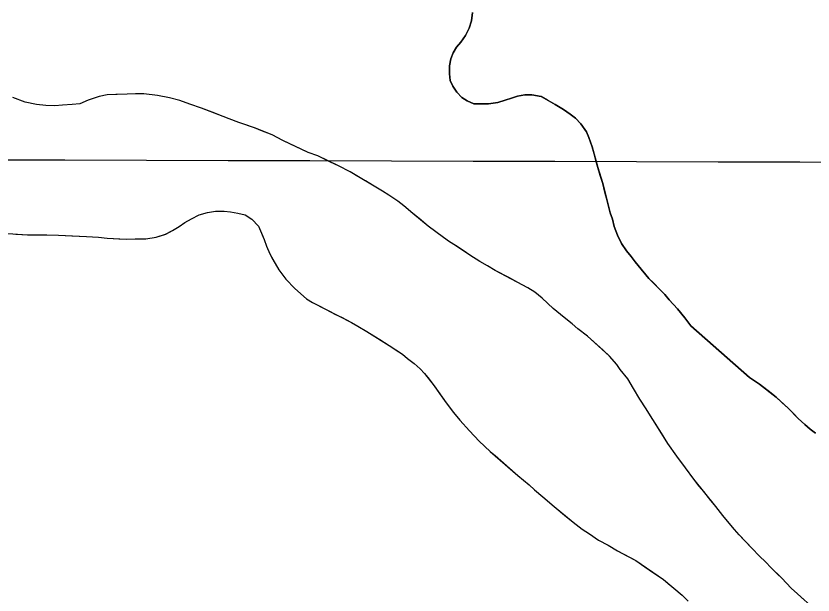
# Model space of a CAD drawing. Extents: x 3172297 to 3210190, y 958463 to 983887.
# Drawn here: x 3203905.3 to 3204302.8, y 969695.5 to 969984.6 of the extents above; entities that cross this region are included whole.
import ezdxf

# ---------------------------------------------------------------- set-up
doc = ezdxf.new("R2010")
doc.units = 0
for name, color, linetype in [('V-GRID-MAJR', 7, 'Continuous'), ('V-SITE-VEGE', 7, 'Continuous'), ('V-TOPO-SHOR', 7, 'Continuous')]:
    doc.layers.add(name, color=color, linetype=linetype)

msp = doc.modelspace()

# ---------------------------------------------------------------- linework, layer by layer
at = {"layer": 'V-GRID-MAJR'}
msp.add_spline([(3176557.23, 969982.7930000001), (3181771.021, 969968.005), (3186984.815, 969953.976), (3192198.611, 969940.7050000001), (3197412.4080000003, 969928.193), (3202626.207, 969916.438), (3207840.008, 969905.443), (3207840.009, 969905.443)], degree=3, dxfattribs=at)
at = {"layer": 'V-SITE-VEGE'}
for p, q in [((3204132.914, 969986.361), (3204132.492, 969982.1340000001)), ((3204132.492, 969982.1340000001), (3204131.313, 969978.5089999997)), ((3204131.313, 969978.5089999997), (3204129.531, 969974.876)), ((3204127.143, 969971.539), (3204124.898, 969968.961)), ((3204129.531, 969974.876), (3204127.143, 969971.539)), ((3204124.898, 969968.961), (3204123.2600000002, 969966.0829999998)), ((3204123.2600000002, 969966.0829999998), (3204122.074, 969963.21)), ((3204122.074, 969963.21), (3204121.499, 969959.585)), ((3204121.499, 969959.585), (3204121.525, 969955.6630000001)), ((3204121.525, 969955.6630000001), (3204121.853, 969952.3519999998)), ((3204121.853, 969952.3519999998), (3204123.08, 969949.495)), ((3204123.08, 969949.495), (3204125.2120000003, 969946.4940000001)), ((3203909.8910000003, 969941.5750000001), (3203903.659, 969943.9079999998)), ((3203946.8000000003, 969944.403), (3203941.33, 969942.536)), ((3203950.816, 969945.1630000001), (3203946.8000000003, 969944.403)), ((3203960.688, 969945.599), (3203950.816, 969945.1630000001)), ((3203969.097, 969945.661), (3203960.688, 969945.599)), ((3203975.867, 969944.797), (3203969.097, 969945.661)), ((3203981.909, 969943.7440000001), (3203975.867, 969944.797)), ((3203987.039, 969942.318), (3203981.909, 969943.7440000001)), ((3204125.2120000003, 969946.4940000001), (3204127.645, 969943.797)), ((3204127.645, 969943.797), (3204130.221, 969942.159)), ((3204152.376, 969943.525), (3204155.3850000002, 969944.6020000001)), ((3204155.3850000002, 969944.6020000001), (3204159, 969945.231)), ((3204159, 969945.231), (3204162.467, 969945.255)), ((3204162.467, 969945.255), (3204167.149, 969944.387)), ((3204167.149, 969944.387), (3204174.2630000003, 969940.365)), ((3203915.566, 969940.338), (3203909.8910000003, 969941.5750000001)), ((3203920.139, 969939.8219999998), (3203915.566, 969940.338)), ((3203924.7120000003, 969939.672), (3203920.139, 969939.8219999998)), ((3203928.548, 969940.066), (3203924.7120000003, 969939.6720000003)), ((3203933.302, 969940.283), (3203928.548, 969940.066)), ((3203937.1380000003, 969940.676), (3203933.302, 969940.283)), ((3203941.33, 969942.536), (3203937.1380000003, 969940.676)), ((3203991.987, 969940.524), (3203987.039, 969942.318)), ((3203997.853, 969938.556), (3203991.987, 969940.524)), ((3204130.221, 969942.159), (3204133.549, 969940.6740000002)), ((3204133.549, 969940.674), (3204140.936, 969940.7270000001)), ((3204140.936, 969940.7270000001), (3204145.606, 969941.3640000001)), ((3204145.606, 969941.3640000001), (3204149.216, 969942.5970000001)), ((3204149.216, 969942.5970000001), (3204152.376, 969943.525)), ((3204174.2630000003, 969940.365), (3204178.353, 969937.833)), ((3204008.67, 969934.43), (3203997.853, 969938.556)), ((3204178.353, 969937.833), (3204181.687, 969935.5969999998)), ((3204011.605, 969933.17), (3204008.67, 969934.43)), ((3204016.3710000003, 969931.3759999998), (3204011.605, 969933.17)), ((3204181.687, 969935.5969999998), (3204184.2660000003, 969933.5019999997)), ((3204184.2660000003, 969933.5019999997), (3204187.002, 969930.657)), ((3204024.253, 969928.691), (3204016.3710000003, 969931.3759999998)), ((3204033.054, 969925.2810000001), (3204024.253, 969928.691)), ((3204187.002, 969930.657), (3204189.744, 969926.756)), ((3204038.376, 969922.3960000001), (3204033.054, 969925.2810000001)), ((3204189.744, 969926.756), (3204190.971, 969923.9010000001)), ((3204190.971, 969923.9010000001), (3204192.662, 969919.238)), ((3204051.035, 969916.454), (3204038.376, 969922.3960000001)), ((3204055.801, 969914.6619999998), (3204051.035, 969916.454)), ((3204192.662, 969919.238), (3204195.454, 969908.8520000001)), ((3204066.076, 969909.7980000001), (3204055.801, 969914.6619999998)), ((3204071.947, 969906.7320000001), (3204066.076, 969909.7980000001)), ((3204195.454, 969908.8520000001), (3204197.924, 969900.8790000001)), ((3204088.108, 969897.158), (3204071.947, 969906.7320000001)), ((3204197.924, 969900.8790000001), (3204201.647, 969886.2789999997)), ((3204091.227, 969895.171), (3204088.108, 969897.158)), ((3204095.6380000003, 969892.095), (3204091.227, 969895.171)), ((3204098.7660000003, 969889.74), (3204095.6380000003, 969892.095)), ((3204103.179, 969885.9330000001), (3204098.7660000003, 969889.74)), ((3203992.782, 969883.3570000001), (3203996.573, 969885.204)), ((3203996.573, 969885.2039999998), (3204000.861, 969886.3899999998)), ((3204000.861, 969886.3899999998), (3204004.826, 969887.082)), ((3204004.826, 969887.082), (3204009.125, 969887.113)), ((3204009.125, 969887.113), (3204012.269, 969886.805)), ((3204012.269, 969886.805), (3204015.912, 969886.17)), ((3204015.912, 969886.17), (3204019.557, 969885.2039999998)), ((3204019.557, 969885.2039999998), (3204022.881, 969883.0779999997)), ((3204110.904, 969879.59), (3204103.179, 969885.9330000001)), ((3204201.647, 969886.2789999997), (3204202.7260000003, 969883.1189999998)), ((3203986.691, 969879.508), (3203989.489, 969881.513)), ((3203989.489, 969881.513), (3203992.782, 969883.3570000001)), ((3204022.881, 969883.0779999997), (3204026.211, 969879.6290000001)), ((3204202.7260000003, 969883.1189999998), (3204203.6580000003, 969879.508)), ((3203898.744, 969876.06), (3203910.987, 969875.322)), ((3203979.937, 969875.654), (3203983.4, 969877.4990000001)), ((3203983.4, 969877.4990000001), (3203986.691, 969879.508)), ((3204026.211, 969879.6290000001), (3204029.0700000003, 969873.037)), ((3204118.443, 969873.9770000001), (3204110.904, 969879.59)), ((3204203.6580000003, 969879.508), (3204205.196, 969875.1460000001)), ((3203910.987, 969875.322), (3203915.12, 969875.353)), ((3203915.12, 969875.353), (3203926.531, 969875.103)), ((3203926.531, 969875.103), (3203940.4250000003, 969874.544)), ((3203940.4250000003, 969874.544), (3203946.382, 969874.089)), ((3203946.382, 969874.089), (3203950.683, 969873.6240000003)), ((3203950.683, 969873.6240000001), (3203960.278, 969873.198)), ((3203960.278, 969873.198), (3203970.035, 969873.268)), ((3203970.035, 969873.268), (3203975.1550000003, 969874.132)), ((3203975.1550000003, 969874.132), (3203979.937, 969875.654)), ((3204029.0700000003, 969873.037), (3204030.252, 969869.5739999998)), ((3204121.566, 969871.806), (3204118.443, 969873.9770000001)), ((3204205.196, 969875.1460000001), (3204207.338, 969870.9400000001)), ((3204030.252, 969869.5739999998), (3204031.935, 969865.7810000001)), ((3204124.503, 969869.9990000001), (3204121.566, 969871.806)), ((3204131.671, 969865.115), (3204124.503, 969869.9990000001)), ((3204207.338, 969870.9400000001), (3204209.778, 969867.337)), ((3204031.935, 969865.7810000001), (3204036.292, 969857.875)), ((3204136.629, 969862.0430000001), (3204131.671, 969865.115)), ((3204209.778, 969867.337), (3204212.059, 969864.488)), ((3204212.059, 969864.488), (3204214.04, 969861.791)), ((3204140.484, 969859.876), (3204136.629, 969862.0430000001)), ((3204214.04, 969861.791), (3204220.886, 969853.546)), ((3204036.292, 969857.875), (3204039.798, 969853.106)), ((3204144.338, 969857.527), (3204140.484, 969859.876)), ((3204160.4930000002, 969848.868), (3204144.338, 969857.527)), ((3204039.798, 969853.106), (3204044.2970000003, 969848.5079999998)), ((3204220.886, 969853.546), (3204228.937, 969845.4599999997)), ((3204044.2970000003, 969848.5079999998), (3204050.122, 969843.4249999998)), ((3204163.982, 969846.701), (3204160.4930000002, 969848.868)), ((3204167.661, 969843.617), (3204163.982, 969846.701)), ((3204228.937, 969845.4599999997), (3204231.0670000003, 969842.915)), ((3204050.122, 969843.4249999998), (3204053.112, 969841.4609999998)), ((3204053.112, 969841.461), (3204072.5330000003, 969831.5160000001)), ((3204173.184, 969838.5380000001), (3204167.661, 969843.617)), ((3204231.0670000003, 969842.915), (3204235.171, 969838.419)), ((3204178.701, 969834.008), (3204173.184, 969838.5380000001)), ((3204235.171, 969838.419), (3204238.822, 969833.9219999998)), ((3204182.744, 969830.93), (3204178.701, 969834.008)), ((3204238.822, 969833.9219999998), (3204241.8680000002, 969829.871)), ((3204072.5330000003, 969831.5160000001), (3204075.8510000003, 969829.7189999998)), ((3204075.8510000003, 969829.7189999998), (3204080.336, 969827.106)), ((3204185.507, 969828.388), (3204182.744, 969830.93)), ((3204190.287, 969824.767), (3204185.507, 969828.388)), ((3204241.8680000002, 969829.871), (3204271.156, 969804.148)), ((3204080.336, 969827.106), (3204091.465, 969820.077)), ((3204201.328, 969814.794), (3204190.287, 969824.767)), ((3204091.465, 969820.077), (3204098.112, 969815.66)), ((3204098.112, 969815.66), (3204100.609, 969813.528)), ((3204100.609, 969813.528), (3204103.931, 969811.072)), ((3204205.014, 969810.6140000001), (3204201.328, 969814.794)), ((3204103.931, 969811.072), (3204106.927, 969808.449)), ((3204106.927, 969808.449), (3204109.096, 969806.149)), ((3204206.679, 969808.066), (3204205.014, 969810.6140000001)), ((3204109.096, 969806.149), (3204113.769, 969799.898)), ((3204210.369, 969803.339), (3204206.679, 969808.066)), ((3204213.3310000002, 969798.606), (3204210.369, 969803.339)), ((3204271.156, 969804.148), (3204276.157, 969800.716)), ((3204276.157, 969800.716), (3204284.345, 969794.291)), ((3204113.769, 969799.898), (3204119.784, 969791.51)), ((3204216.477, 969793.326), (3204213.3310000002, 969798.606)), ((3204219.62, 969788.4130000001), (3204216.477, 969793.326)), ((3204284.345, 969794.291), (3204290.42, 969788.755)), ((3204119.784, 969791.51), (3204123.4590000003, 969786.574)), ((3204290.42, 969788.7549999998), (3204295.431, 969783.6639999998)), ((3204123.4590000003, 969786.574), (3204126.627, 969782.796)), ((3204221.656, 969784.954), (3204219.62, 969788.4130000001)), ((3204224.058, 969781.3150000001), (3204221.656, 969784.954)), ((3204126.627, 969782.796), (3204131.4620000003, 969777.3729999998)), ((3204230.35, 969771.122), (3204224.058, 969781.3150000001)), ((3204295.431, 969783.6639999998), (3204298.62, 969780.672)), ((3204298.62, 969780.672), (3204301.352, 969778.2799999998)), ((3204131.4620000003, 969777.3729999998), (3204136.293, 969772.2810000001)), ((3204301.352, 969778.2799999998), (3204304.08, 969776.3379999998)), ((3204136.293, 969772.2810000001), (3204141.788, 969767.194)), ((3204234.784, 969764.7549999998), (3204230.35, 969771.122)), ((3204141.788, 969767.194), (3204155.6, 969755.2229999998)), ((3204239.214, 969758.936), (3204234.784, 969764.7549999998)), ((3204243.2770000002, 969753.2980000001), (3204239.214, 969758.936)), ((3204155.6, 969755.2229999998), (3204161.256, 969750.468)), ((3204254.348, 969739.667), (3204243.2770000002, 969753.2980000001)), ((3204161.256, 969750.468), (3204163.921, 969748.0079999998)), ((3204163.921, 969748.0079999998), (3204168.078, 969744.566)), ((3204168.078, 969744.566), (3204173.737, 969739.6460000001)), ((3204173.737, 969739.6460000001), (3204183.219, 969731.778)), ((3204257.852, 969735.12), (3204254.348, 969739.667)), ((3204263.5700000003, 969728.214), (3204257.852, 969735.12)), ((3204183.219, 969731.778), (3204187.71, 969728.337)), ((3204187.71, 969728.337), (3204191.364, 969726.05)), ((3204191.364, 969726.05), (3204195.8510000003, 969722.939)), ((3204265.967, 969725.491), (3204263.5700000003, 969728.214)), ((3204272.596, 969718.5889999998), (3204265.967, 969725.491)), ((3204195.8510000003, 969722.939), (3204200.666, 969720.328)), ((3204200.666, 969720.328), (3204205.315, 969717.5499999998)), ((3204205.315, 969717.5499999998), (3204214.4450000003, 969712.658)), ((3204275.731, 969715.14), (3204272.596, 969718.5889999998)), ((3204279.414, 969711.691), (3204275.731, 969715.14)), ((3204214.4450000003, 969712.658), (3204228.24, 969703.165)), ((3204281.626, 969709.332), (3204279.414, 969711.691)), ((3204287.151, 969703.8859999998), (3204281.626, 969709.332)), ((3204228.24, 969703.165), (3204237.557, 969695.461)), ((3204291.937, 969698.985), (3204287.151, 969703.8859999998)), ((3204301.5100000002, 969690.2769999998), (3204291.937, 969698.985))]:
    msp.add_line(p, q, dxfattribs=at)
at = {"layer": 'V-TOPO-SHOR'}
for points in [[(3204304.08, 969776.338), (3204301.352, 969778.28), (3204298.62, 969780.672), (3204295.431, 969783.664), (3204293.154, 969785.911), (3204290.42, 969788.755), (3204287.231, 969791.598), (3204284.347, 969794.291), (3204280.403, 969797.429), (3204276.157, 969800.716), (3204271.156, 969804.148), (3204241.8680000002, 969829.871), (3204238.822, 969833.922), (3204235.171, 969838.419), (3204231.0670000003, 969842.9130000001), (3204228.937, 969845.46), (3204226.3540000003, 969848.006), (3204223.163, 969851.299), (3204220.886, 969853.546), (3204217.083, 969858.193), (3204214.04, 969861.789), (3204212.059, 969864.488), (3204209.778, 969867.337), (3204207.338, 969870.9400000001), (3204205.196, 969875.1460000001), (3204203.6580000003, 969879.508), (3204202.7260000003, 969883.1190000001), (3204201.647, 969886.279), (3204200.25, 969891.848), (3204199.011, 969896.515), (3204197.924, 969900.8790000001), (3204196.6890000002, 969904.9400000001), (3204195.454, 969908.8520000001), (3204194.522, 969912.465), (3204193.592, 969915.7760000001), (3204192.662, 969919.238), (3204190.971, 969923.9010000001), (3204189.744, 969926.756), (3204187.002, 969930.657), (3204184.2660000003, 969933.502), (3204181.687, 969935.595), (3204178.353, 969937.831), (3204174.2630000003, 969940.367), (3204170.327, 969942.599), (3204167.149, 969944.387), (3204162.467, 969945.255), (3204159, 969945.231), (3204155.3850000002, 969944.6020000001), (3204152.376, 969943.525), (3204149.216, 969942.5970000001), (3204145.606, 969941.3640000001), (3204140.936, 969940.7270000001), (3204137.6180000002, 969940.703), (3204133.549, 969940.674), (3204130.221, 969942.159), (3204127.645, 969943.797), (3204125.2120000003, 969946.4940000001), (3204123.08, 969949.495), (3204121.853, 969952.3520000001), (3204121.525, 969955.665), (3204121.499, 969959.585), (3204122.074, 969963.21), (3204123.2600000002, 969966.083), (3204124.898, 969968.961), (3204127.143, 969971.539), (3204129.531, 969974.876), (3204131.313, 969978.507), (3204132.492, 969982.1340000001), (3204132.914, 969986.361)], [(3204243.2770000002, 969753.2980000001), (3204239.214, 969758.936), (3204234.784, 969764.755), (3204230.35, 969771.122), (3204227.204, 969776.22), (3204224.058, 969781.3150000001), (3204221.656, 969784.954), (3204219.62, 969788.4130000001), (3204216.477, 969793.326), (3204213.3310000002, 969798.606), (3204210.369, 969803.339), (3204206.679, 969808.066), (3204205.014, 969810.6140000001), (3204201.328, 969814.792), (3204198.198, 969817.694), (3204193.414, 969821.865), (3204190.287, 969824.767), (3204185.507, 969828.388), (3204182.744, 969830.93), (3204178.701, 969834.008), (3204173.184, 969838.5380000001), (3204167.661, 969843.617), (3204163.982, 969846.699), (3204160.4930000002, 969848.868), (3204155.536, 969851.576), (3204151.131, 969853.919), (3204144.34, 969857.527), (3204140.484, 969859.876), (3204136.629, 969862.0430000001), (3204131.671, 969865.115), (3204128.73, 969867.104), (3204124.503, 969869.9990000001), (3204121.566, 969871.806), (3204118.443, 969873.9770000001), (3204114.0300000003, 969877.235), (3204110.904, 969879.59), (3204106.307, 969883.395), (3204103.179, 969885.9330000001), (3204098.7660000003, 969889.74), (3204095.6380000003, 969892.095), (3204091.2290000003, 969895.171), (3204088.108, 969897.158), (3204083.15, 969900.05), (3204079.66, 969902.219), (3204075.804, 969904.383), (3204071.947, 969906.7320000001), (3204066.076, 969909.7980000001), (3204062.223, 969911.598), (3204055.801, 969914.66), (3204051.035, 969916.454), (3204046.8140000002, 969918.435), (3204042.595, 969920.415), (3204038.376, 969922.3960000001), (3204033.054, 969925.2810000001), (3204027.37, 969927.436), (3204024.251, 969928.691), (3204019.488, 969930.3030000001), (3204016.3710000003, 969931.376), (3204011.605, 969933.17), (3204008.67, 969934.43), (3204004.453, 969936.045), (3203997.853, 969938.556), (3203991.987, 969940.524), (3203987.039, 969942.318), (3203981.909, 969943.7440000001), (3203975.867, 969944.797), (3203969.097, 969945.661), (3203964.892, 969945.63), (3203960.688, 969945.599), (3203955.021, 969945.376), (3203950.816, 969945.1630000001), (3203946.8000000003, 969944.403), (3203941.33, 969942.536), (3203937.1380000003, 969940.676), (3203933.302, 969940.283), (3203928.548, 969940.066), (3203924.7120000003, 969939.672), (3203920.139, 969939.822), (3203915.566, 969940.336), (3203909.889, 969941.5750000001), (3203903.657, 969943.908)], [(3203905.197, 969875.611), (3203910.987, 969875.322), (3203915.12, 969875.353), (3203920.7430000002, 969875.226), (3203926.531, 969875.103), (3203933.148, 969874.8200000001), (3203940.427, 969874.544), (3203946.382, 969874.089), (3203950.685, 969873.6240000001), (3203956.6410000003, 969873.338), (3203960.278, 969873.198), (3203964.745, 969873.231), (3203970.035, 969873.268), (3203975.1550000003, 969874.132), (3203979.9390000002, 969875.6560000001), (3203983.4, 969877.4990000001), (3203986.691, 969879.508), (3203989.489, 969881.513), (3203992.782, 969883.3570000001), (3203996.573, 969885.204), (3204000.861, 969886.392), (3204004.826, 969887.082), (3204009.125, 969887.113), (3204012.269, 969886.805), (3204015.912, 969886.17), (3204019.557, 969885.204), (3204022.879, 969883.078), (3204026.211, 969879.6290000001), (3204027.725, 969876.1680000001), (3204029.0700000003, 969873.037), (3204030.252, 969869.571), (3204031.935, 969865.7810000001), (3204033.443, 969862.981), (3204036.292, 969857.875), (3204039.798, 969853.106)], [(3204039.798, 969853.106), (3204044.2970000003, 969848.508), (3204050.122, 969843.425), (3204053.112, 969841.461), (3204056.432, 969839.8300000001), (3204059.585, 969838.2000000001), (3204064.5640000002, 969835.591), (3204067.5500000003, 969834.125), (3204072.531, 969831.5160000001), (3204075.8510000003, 969829.719), (3204080.336, 969827.106), (3204086.8140000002, 969823.018), (3204091.465, 969820.077), (3204094.457, 969818.113), (3204098.112, 969815.66), (3204100.609, 969813.528), (3204103.933, 969811.072), (3204106.927, 969808.449), (3204109.096, 969806.149), (3204111.267, 969803.188), (3204113.769, 969799.898), (3204116.4420000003, 969796.116), (3204119.784, 969791.51), (3204123.4590000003, 969786.574), (3204126.627, 969782.794), (3204131.4620000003, 969777.373), (3204136.293, 969772.2810000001), (3204141.788, 969767.194), (3204144.285, 969765.062), (3204148.444, 969761.4550000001), (3204151.44, 969758.832), (3204155.6, 969755.223), (3204161.256, 969750.47), (3204163.921, 969748.008), (3204168.078, 969744.566), (3204173.737, 969739.6460000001), (3204178.894, 969735.3840000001), (3204183.219, 969731.778), (3204187.71, 969728.337), (3204191.364, 969726.05), (3204195.8510000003, 969722.939), (3204200.666, 969720.328), (3204205.315, 969717.55), (3204209.964, 969715.103), (3204214.4450000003, 969712.6560000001), (3204218.934, 969709.547), (3204222.756, 969706.93), (3204228.24, 969703.165), (3204230.571, 969701.197), (3204233.397, 969698.903), (3204237.557, 969695.461), (3204240.557, 969692.3420000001)], [(3204298.749, 969692.819), (3204294.882, 969696.264), (3204291.937, 969698.985), (3204287.149, 969703.886), (3204284.9390000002, 969706.063), (3204281.626, 969709.332), (3204279.414, 969711.691), (3204275.731, 969715.14), (3204272.598, 969718.591), (3204268.178, 969723.1290000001), (3204265.967, 969725.491), (3204263.5700000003, 969728.214), (3204260.066, 969732.394), (3204257.852, 969735.12), (3204254.346, 969739.667), (3204251.764, 969742.755), (3204248.257, 969747.117), (3204246.044, 969749.845), (3204243.2770000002, 969753.2980000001)]]:
    msp.add_lwpolyline(points, dxfattribs=at)

doc.saveas('drawing.dxf')
